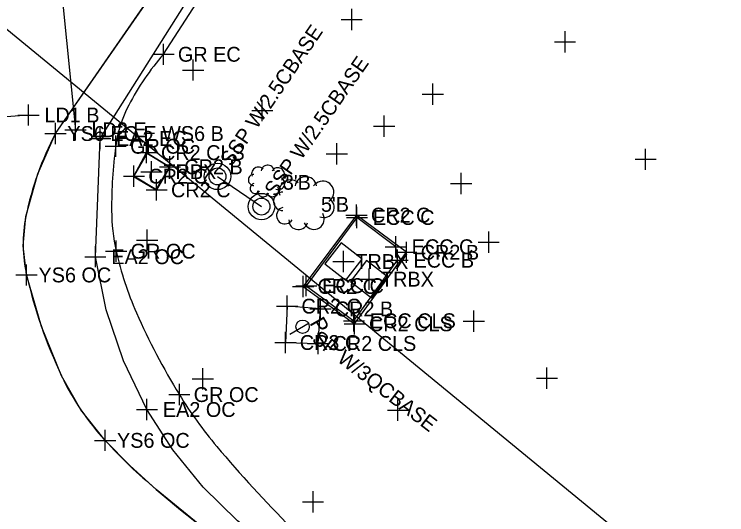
# Model space of a CAD drawing. Extents: x 1324236 to 1326110, y 459090 to 460782.
# Drawn here: x 1325040 to 1325107.3, y 459872.5 to 459919.8 of the extents above; entities that cross this region are included whole.
import ezdxf

# ---------------------------------------------------------------- set-up
doc = ezdxf.new("R2010")
doc.units = 0
for name, color, linetype in [('BD_X_Canopy', 7, 'Continuous'), ('DR_X_Ditch', 7, 'Continuous'), ('DR_X_Paved_Gutter', 7, 'Continuous'), ('DT_X_Contour_Minor', 7, 'Continuous'), ('DT_X_Void', 7, 'Continuous'), ('DV_X_Property_Line', 7, 'Continuous'), ('E-RW-ODOT', 7, 'Continuous'), ('PM_X_Edge_Line', 7, 'Continuous'), ('PM_X_Misc', 7, 'Continuous'), ('PV_X_Shoulder', 7, 'Continuous'), ('RD_X_Concrete_Barrier', 7, 'Continuous'), ('RW_X_CL', 7, 'Continuous'), ('RW_X_Esmt_SH', 7, 'Continuous'), ('RW_X_Fee_RW', 7, 'Continuous'), ('SG_X_Foundation', 7, 'Continuous'), ('SN_X_Foundation', 7, 'Continuous'), ('VG_X_Cells', 7, 'Continuous')]:
    doc.layers.add(name, color=color, linetype=linetype)

msp = doc.modelspace()

# ---------------------------------------------------------------- linework, layer by layer
at = {"layer": 'BD_X_Canopy'}
msp.add_lwpolyline([(1325054.688, 459905.381), (1325053.432, 459903.207), (1325051.291, 459904.501), (1325052.484, 459906.721), (1325054.688, 459905.381)], dxfattribs=at)
at = {"layer": 'DR_X_Ditch'}
for p, q in [((1325065.747, 459892.232), (1325065.59, 459888.8)), ((1325068.896, 459891.971), (1325065.747, 459892.232)), ((1325068.682, 459888.713), (1325068.896, 459891.971)), ((1325065.59, 459888.8), (1325068.682, 459888.713))]:
    msp.add_line(p, q, dxfattribs=at)
msp.add_lwpolyline([(1325058.044, 459871.124), (1325053.375, 459874.944), (1325053.375, 459874.944), (1325050.897, 459877.179), (1325048.563, 459879.564), (1325048.563, 459879.564), (1325046.283, 459882.45), (1325044.462, 459885.644), (1325044.462, 459885.644), (1325042.547, 459890.321), (1325041.152, 459895.179), (1325041.152, 459895.179), (1325040.823, 459897.938), (1325041.086, 459900.704), (1325041.086, 459900.704), (1325042.204, 459904.712), (1325043.875, 459908.523), (1325043.875, 459908.523)], dxfattribs=at)
at = {"layer": 'DR_X_Paved_Gutter'}
for p, q in [((1325072.306, 459900.825), (1325067.265, 459894.095)), ((1325077.007, 459897.315), (1325072.306, 459900.825)), ((1325072.345, 459900.596), (1325067.561, 459894.166)), ((1325076.011, 459897.839), (1325072.345, 459900.596)), ((1325076.183, 459896.566), (1325076.011, 459897.839)), ((1325072.126, 459890.564), (1325077.007, 459897.315)), ((1325072.064, 459890.855), (1325076.183, 459896.566)), ((1325067.265, 459894.095), (1325072.126, 459890.564)), ((1325067.561, 459894.166), (1325072.064, 459890.855))]:
    msp.add_line(p, q, dxfattribs=at)
at = {"layer": 'DT_X_Contour_Minor'}
msp.add_line((1325059.175, 459904.477), (1325063.325, 459901.629), dxfattribs=at)
for centre in [(1325059.175, 459904.477), (1325063.325, 459901.629)]:
    msp.add_circle(centre, 0.8, dxfattribs=at)
at = {"layer": 'DV_X_Property_Line'}
for p, q in [((1325048.098, 459907.062), (1325048.098, 459909.062)), ((1325047.098, 459908.062), (1325049.098, 459908.062)), ((1325051.291, 459904.501), (1325052.484, 459906.721)), ((1325052.484, 459906.721), (1325054.688, 459905.381)), ((1325054.688, 459905.381), (1325053.432, 459903.207)), ((1325053.432, 459903.207), (1325051.291, 459904.501)), ((1325072.345, 459899.596), (1325072.345, 459901.596)), ((1325071.345, 459900.596), (1325073.345, 459900.596)), ((1325076.011, 459896.839), (1325076.011, 459898.839)), ((1325047.649, 459895.897), (1325047.649, 459897.897)), ((1325075.011, 459897.839), (1325077.011, 459897.839)), ((1325076.183, 459895.566), (1325076.183, 459897.566)), ((1325046.649, 459896.897), (1325048.649, 459896.897)), ((1325075.183, 459896.566), (1325077.183, 459896.566)), ((1325067.561, 459893.166), (1325067.561, 459895.166)), ((1325066.561, 459894.166), (1325068.561, 459894.166)), ((1325072.064, 459889.855), (1325072.064, 459891.855)), ((1325071.064, 459890.855), (1325073.064, 459890.855)), ((1325052.519, 459881.479), (1325052.519, 459883.479)), ((1325051.519, 459882.479), (1325053.519, 459882.479))]:
    msp.add_line(p, q, dxfattribs=at)
at = {"layer": 'E-RW-ODOT'}
msp.add_line((1324967.69, 459977.085), (1325119.343, 459852.693), dxfattribs=at)
at = {"layer": 'PM_X_Edge_Line'}
msp.add_line((1325043.875, 459908.523), (1325057.387, 459928.027), dxfattribs=at)
msp.add_lwpolyline([(1325043.875, 459908.523), (1325057.387, 459928.027), (1325068.015, 459942.962), (1325074.036, 459951.056), (1325089.476, 459972.013), (1325104.352, 459991.824), (1325119.711, 460012.415), (1325134.634, 460032.509), (1325148.617, 460051.256), (1325163.849, 460071.849), (1325178.331, 460091.329), (1325192.857, 460110.836), (1325207.605, 460130.872), (1325220.672, 460148.677), (1325238.037, 460172.457)], dxfattribs=at)
for centre, radius, start, end in [((1325069.959, 459894.813), 29.468, 152.27259, 168.46647), ((1325053.88, 459898.094), 13.058, 168.46647, 192.89734), ((1325086.365, 459905.532), 46.383, 192.89734, 205.38938), ((1325066.59, 459896.147), 24.494, 205.38938, 222.61038), ((1325088.125, 459915.956), 53.755, 222.61038, 229.72481), ((1325167.036, 460009.087), 175.821, 229.72481, 233.65685)]:
    msp.add_arc(centre, radius, start, end, dxfattribs=at)
at = {"layer": 'PM_X_Misc'}
msp.add_line((1325054.081, 459916.001), (1325060.119, 459925.393), dxfattribs=at)
for centre, radius, start, end in [((1325072.348, 459899.982), 24.296, 138.7518, 152.52848), ((1325061.232, 459905.762), 11.767, 152.52848, 172.37592), ((1325093.334, 459901.465), 44.156, 172.37592, 180.2603), ((1325067.125, 459901.346), 17.946, 180.2603, 192.64197), ((1325080.378, 459904.318), 31.528, 192.64197, 203.77362), ((1325110.151, 459917.433), 64.062, 203.77362, 211.57661), ((1325090.296, 459905.23), 40.757, 211.57661, 220.07573), ((1325151.335, 459956.585), 120.525, 220.07573, 225.01511)]:
    msp.add_arc(centre, radius, start, end, dxfattribs=at)
at = {"layer": 'PV_X_Shoulder'}
msp.add_lwpolyline([(1325234.049, 459801.485), (1325202.926, 459814.431), (1325170.178, 459826.729), (1325138.848, 459838.461), (1325108.97, 459849.324), (1325064.654, 459869.164), (1325061.078, 459871.96), (1325057.837, 459875.138), (1325054.972, 459878.659), (1325052.519, 459882.479), (1325052.519, 459882.479), (1325050.293, 459887.067), (1325048.661, 459891.899), (1325047.649, 459896.897), (1325047.649, 459896.897), (1325048.098, 459908.062), (1325059.668, 459926.391), (1325068.277, 459937.871)], dxfattribs=at)
at = {"layer": 'RD_X_Concrete_Barrier'}
msp.add_line((1325066.005, 459889.595), (1325067.829, 459890.644), dxfattribs=at)
for points in [[(1325054.657, 459905.36), (1325052.504, 459906.631), (1325051.233, 459904.478), (1325053.386, 459903.207)], [(1325071.301, 459894.696), (1325072.826, 459896.677), (1325070.845, 459898.202), (1325069.32, 459896.221)], [(1325073.717, 459893.029), (1325075.242, 459895.01), (1325073.261, 459896.535), (1325071.736, 459894.554)]]:
    msp.add_lwpolyline(points, close=True, dxfattribs=at)
msp.add_circle((1325067.218, 459890.293), 0.63, dxfattribs=at)
at = {"layer": 'RW_X_CL'}
for p, q in [((1325071.851, 459918.294), (1325071.851, 459920.294)), ((1325070.851, 459919.294), (1325072.851, 459919.294)), ((1325091.991, 459916.174), (1325091.991, 459918.174)), ((1325090.991, 459917.174), (1325092.991, 459917.174)), ((1325056.875, 459913.513), (1325056.875, 459915.513)), ((1325055.875, 459914.513), (1325057.875, 459914.513)), ((1325079.511, 459911.234), (1325079.511, 459913.234)), ((1325078.511, 459912.234), (1325080.511, 459912.234)), ((1325063.407, 459909.69), (1325063.407, 459911.69)), ((1325041.332, 459909.272), (1325041.332, 459911.272)), ((1325040.332, 459910.272), (1325042.332, 459910.272)), ((1325062.407, 459910.69), (1325064.407, 459910.69)), ((1325074.909, 459908.214), (1325074.909, 459910.214)), ((1325043.875, 459907.523), (1325043.875, 459909.523)), ((1325045.777, 459907.877), (1325045.777, 459909.877)), ((1325044.777, 459908.877), (1325046.777, 459908.877)), ((1325073.909, 459909.214), (1325075.909, 459909.214)), ((1325042.875, 459908.523), (1325044.875, 459908.523)), ((1325052.484, 459905.721), (1325052.484, 459907.721)), ((1325070.446, 459905.607), (1325070.446, 459907.607)), ((1325099.602, 459905.092), (1325099.602, 459907.092)), ((1325051.484, 459906.721), (1325053.484, 459906.721)), ((1325054.688, 459904.381), (1325054.688, 459906.381)), ((1325069.446, 459906.607), (1325071.446, 459906.607)), ((1325051.291, 459903.501), (1325051.291, 459905.501)), ((1325052.945, 459903.919), (1325052.945, 459905.919)), ((1325098.602, 459906.092), (1325100.602, 459906.092)), ((1325051.945, 459904.919), (1325053.945, 459904.919)), ((1325053.688, 459905.381), (1325055.688, 459905.381)), ((1325082.186, 459902.813), (1325082.186, 459904.813)), ((1325050.291, 459904.501), (1325052.291, 459904.501)), ((1325053.432, 459902.207), (1325053.432, 459904.207)), ((1325081.186, 459903.813), (1325083.186, 459903.813)), ((1325052.432, 459903.207), (1325054.432, 459903.207)), ((1325072.306, 459899.825), (1325072.306, 459901.825)), ((1325071.306, 459900.825), (1325073.306, 459900.825)), ((1325052.538, 459897.475), (1325052.538, 459899.475)), ((1325084.786, 459897.27), (1325084.786, 459899.27)), ((1325051.538, 459898.475), (1325053.538, 459898.475)), ((1325077.007, 459896.315), (1325077.007, 459898.315)), ((1325083.786, 459898.27), (1325085.786, 459898.27)), ((1325071.073, 459895.449), (1325071.073, 459897.449)), ((1325076.007, 459897.315), (1325078.007, 459897.315)), ((1325041.152, 459894.179), (1325041.152, 459896.179)), ((1325070.073, 459896.449), (1325072.073, 459896.449)), ((1325073.489, 459893.782), (1325073.489, 459895.782)), ((1325040.152, 459895.179), (1325042.152, 459895.179)), ((1325067.265, 459893.095), (1325067.265, 459895.095)), ((1325072.489, 459894.782), (1325074.489, 459894.782)), ((1325066.265, 459894.095), (1325068.265, 459894.095)), ((1325065.747, 459891.232), (1325065.747, 459893.232)), ((1325068.896, 459890.971), (1325068.896, 459892.971)), ((1325064.747, 459892.232), (1325066.747, 459892.232)), ((1325067.896, 459891.971), (1325069.896, 459891.971)), ((1325072.126, 459889.564), (1325072.126, 459891.564)), ((1325083.381, 459889.809), (1325083.381, 459891.809)), ((1325082.381, 459890.809), (1325084.381, 459890.809)), ((1325071.126, 459890.564), (1325073.126, 459890.564)), ((1325065.59, 459887.8), (1325065.59, 459889.8)), ((1325068.682, 459887.713), (1325068.682, 459889.713)), ((1325064.59, 459888.8), (1325066.59, 459888.8)), ((1325067.682, 459888.713), (1325069.682, 459888.713)), ((1325057.789, 459884.366), (1325057.789, 459886.366)), ((1325090.281, 459884.437), (1325090.281, 459886.437)), ((1325056.789, 459885.366), (1325058.789, 459885.366)), ((1325089.281, 459885.437), (1325091.281, 459885.437)), ((1325076.218, 459881.418), (1325076.218, 459883.418)), ((1325075.218, 459882.418), (1325077.218, 459882.418)), ((1325048.563, 459878.564), (1325048.563, 459880.564)), ((1325047.563, 459879.564), (1325049.563, 459879.564)), ((1325068.197, 459872.757), (1325068.197, 459874.757)), ((1325067.197, 459873.757), (1325069.197, 459873.757))]:
    msp.add_line(p, q, dxfattribs=at)
at = {"layer": 'RW_X_Esmt_SH'}
for p, q in [((1325054.081, 459915.001), (1325054.081, 459917.001)), ((1325053.081, 459916.001), (1325055.081, 459916.001)), ((1325049.569, 459906.323), (1325049.569, 459908.323)), ((1325048.569, 459907.323), (1325050.569, 459907.323)), ((1325049.614, 459896.418), (1325049.614, 459898.418)), ((1325048.614, 459897.418), (1325050.614, 459897.418)), ((1325055.574, 459882.888), (1325055.574, 459884.888)), ((1325054.574, 459883.888), (1325056.574, 459883.888))]:
    msp.add_line(p, q, dxfattribs=at)
at = {"layer": 'RW_X_Fee_RW'}
for p, q in [((1325043.102, 459935.277), (1325045.777, 459908.877)), ((1325041.332, 459910.272), (1325022.21, 459908.824))]:
    msp.add_line(p, q, dxfattribs=at)
at = {"layer": 'SG_X_Foundation'}
for points in [[(1325077.007, 459897.315), (1325072.306, 459900.825), (1325067.265, 459894.095), (1325072.126, 459890.564), (1325077.007, 459897.315)], [(1325076.183, 459896.566), (1325076.011, 459897.839), (1325072.345, 459900.596), (1325067.561, 459894.166), (1325072.064, 459890.855), (1325076.183, 459896.566)], [(1325068.896, 459891.971), (1325065.747, 459892.232), (1325065.59, 459888.8), (1325068.682, 459888.713), (1325068.896, 459891.971)]]:
    msp.add_lwpolyline(points, dxfattribs=at)
at = {"layer": 'SN_X_Foundation'}
for centre in [(1325059.175, 459904.477), (1325063.325, 459901.629)]:
    msp.add_circle(centre, 1.25, dxfattribs=at)
at = {"layer": 'VG_X_Cells'}
for points in [[(1325064.526, 459905.018), (1325064.499, 459905.132), (1325064.45, 459905.239), (1325064.382, 459905.334), (1325064.298, 459905.415), (1325064.199, 459905.478), (1325064.09, 459905.522), (1325063.975, 459905.544), (1325063.858, 459905.544), (1325063.743, 459905.522), (1325063.634, 459905.478), (1325063.536, 459905.415), (1325063.451, 459905.334), (1325063.383, 459905.239), (1325063.335, 459905.132), (1325063.307, 459905.018)], [(1325063.481, 459905.192), (1325063.383, 459905.266), (1325063.273, 459905.32), (1325063.155, 459905.352), (1325063.033, 459905.361), (1325062.911, 459905.347), (1325062.795, 459905.31), (1325062.687, 459905.252), (1325062.592, 459905.175), (1325062.513, 459905.081), (1325062.453, 459904.974), (1325062.415, 459904.858), (1325062.399, 459904.737), (1325062.406, 459904.614), (1325062.436, 459904.496)], [(1325065.223, 459904.148), (1325065.314, 459904.221), (1325065.389, 459904.31), (1325065.447, 459904.411), (1325065.485, 459904.522), (1325065.502, 459904.637), (1325065.497, 459904.754), (1325065.471, 459904.868), (1325065.424, 459904.974), (1325065.358, 459905.071), (1325065.275, 459905.153), (1325065.179, 459905.219), (1325065.072, 459905.266), (1325064.958, 459905.292), (1325064.842, 459905.297), (1325064.726, 459905.28), (1325064.616, 459905.242), (1325064.515, 459905.184), (1325064.426, 459905.109), (1325064.352, 459905.018)], [(1325062.611, 459904.67), (1325062.514, 459904.661), (1325062.422, 459904.635), (1325062.335, 459904.592), (1325062.259, 459904.534), (1325062.194, 459904.462), (1325062.143, 459904.38), (1325062.108, 459904.29), (1325062.09, 459904.196), (1325062.09, 459904.099), (1325062.108, 459904.005), (1325062.143, 459903.915), (1325062.194, 459903.833), (1325062.259, 459903.761), (1325062.335, 459903.703), (1325062.422, 459903.66), (1325062.514, 459903.634), (1325062.611, 459903.625)], [(1325064.7, 459903.277), (1325064.806, 459903.242), (1325064.916, 459903.227), (1325065.027, 459903.234), (1325065.135, 459903.261), (1325065.235, 459903.309), (1325065.325, 459903.374), (1325065.401, 459903.456), (1325065.46, 459903.55), (1325065.5, 459903.654), (1325065.52, 459903.763), (1325065.518, 459903.874), (1325065.496, 459903.983), (1325065.453, 459904.086), (1325065.392, 459904.179), (1325065.314, 459904.258), (1325065.223, 459904.322)], [(1325066.792, 459903.866), (1325066.629, 459903.988), (1325066.446, 459904.078), (1325066.249, 459904.131), (1325066.045, 459904.146), (1325065.843, 459904.123), (1325065.648, 459904.062), (1325065.468, 459903.965), (1325065.31, 459903.837), (1325065.179, 459903.681), (1325065.079, 459903.502), (1325065.015, 459903.309), (1325064.989, 459903.106), (1325065.001, 459902.903), (1325065.051, 459902.705)], [(1325068.534, 459903.576), (1325068.488, 459903.766), (1325068.407, 459903.943), (1325068.294, 459904.102), (1325068.153, 459904.237), (1325067.989, 459904.343), (1325067.807, 459904.415), (1325067.616, 459904.452), (1325067.421, 459904.452), (1325067.229, 459904.415), (1325067.048, 459904.343), (1325066.883, 459904.237), (1325066.742, 459904.102), (1325066.629, 459903.943), (1325066.548, 459903.766), (1325066.502, 459903.576)], [(1325062.611, 459903.799), (1325062.524, 459903.767), (1325062.445, 459903.72), (1325062.377, 459903.657), (1325062.323, 459903.583), (1325062.284, 459903.499), (1325062.262, 459903.41), (1325062.258, 459903.317), (1325062.272, 459903.226), (1325062.304, 459903.14), (1325062.352, 459903.061), (1325062.414, 459902.993), (1325062.488, 459902.938), (1325062.572, 459902.899), (1325062.661, 459902.877), (1325062.753, 459902.873), (1325062.845, 459902.887), (1325062.931, 459902.918), (1325063.01, 459902.966), (1325063.078, 459903.028), (1325063.133, 459903.103)], [(1325069.695, 459902.125), (1325069.846, 459902.247), (1325069.972, 459902.395), (1325070.068, 459902.564), (1325070.132, 459902.748), (1325070.16, 459902.941), (1325070.152, 459903.135), (1325070.108, 459903.325), (1325070.03, 459903.503), (1325069.92, 459903.663), (1325069.783, 459903.801), (1325069.622, 459903.911), (1325069.444, 459903.989), (1325069.254, 459904.033), (1325069.06, 459904.04), (1325068.868, 459904.012), (1325068.684, 459903.949), (1325068.515, 459903.853), (1325068.366, 459903.727), (1325068.244, 459903.576)], [(1325062.959, 459903.103), (1325062.965, 459903), (1325062.99, 459902.9), (1325063.034, 459902.807), (1325063.095, 459902.725), (1325063.17, 459902.655), (1325063.258, 459902.601), (1325063.354, 459902.565), (1325063.456, 459902.548), (1325063.558, 459902.551), (1325063.659, 459902.574), (1325063.753, 459902.615), (1325063.837, 459902.673), (1325063.909, 459902.747), (1325063.965, 459902.833), (1325064.004, 459902.928)], [(1325063.83, 459902.928), (1325063.882, 459902.827), (1325063.953, 459902.738), (1325064.04, 459902.664), (1325064.139, 459902.609), (1325064.247, 459902.574), (1325064.361, 459902.56), (1325064.474, 459902.569), (1325064.584, 459902.599), (1325064.686, 459902.65), (1325064.776, 459902.719), (1325064.851, 459902.805), (1325064.908, 459902.904), (1325064.944, 459903.012), (1325064.96, 459903.124), (1325064.953, 459903.238), (1325064.924, 459903.348), (1325064.875, 459903.451)], [(1325065.341, 459902.995), (1325065.181, 459902.98), (1325065.027, 459902.937), (1325064.883, 459902.865), (1325064.755, 459902.768), (1325064.646, 459902.649), (1325064.562, 459902.513), (1325064.504, 459902.363), (1325064.474, 459902.205), (1325064.474, 459902.044), (1325064.504, 459901.886), (1325064.562, 459901.736), (1325064.646, 459901.6), (1325064.755, 459901.481), (1325064.883, 459901.384), (1325065.027, 459901.313), (1325065.181, 459901.269), (1325065.341, 459901.254)], [(1325068.824, 459900.673), (1325069, 459900.615), (1325069.184, 459900.591), (1325069.369, 459900.602), (1325069.548, 459900.648), (1325069.716, 459900.727), (1325069.866, 459900.836), (1325069.992, 459900.972), (1325070.09, 459901.129), (1325070.157, 459901.302), (1325070.19, 459901.484), (1325070.187, 459901.669), (1325070.15, 459901.851), (1325070.079, 459902.022), (1325069.977, 459902.177), (1325069.847, 459902.309), (1325069.695, 459902.415)], [(1325065.341, 459901.544), (1325065.197, 459901.491), (1325065.066, 459901.411), (1325064.952, 459901.307), (1325064.862, 459901.183), (1325064.797, 459901.044), (1325064.761, 459900.895), (1325064.754, 459900.741), (1325064.777, 459900.589), (1325064.83, 459900.445), (1325064.91, 459900.313), (1325065.014, 459900.2), (1325065.137, 459900.109), (1325065.277, 459900.044), (1325065.426, 459900.007), (1325065.579, 459900.001), (1325065.731, 459900.024), (1325065.876, 459900.076), (1325066.007, 459900.156), (1325066.121, 459900.259), (1325066.212, 459900.383)], [(1325067.373, 459900.093), (1325067.46, 459899.924), (1325067.579, 459899.776), (1325067.723, 459899.653), (1325067.889, 459899.56), (1325068.069, 459899.502), (1325068.258, 459899.479), (1325068.447, 459899.493), (1325068.63, 459899.543), (1325068.8, 459899.628), (1325068.95, 459899.744), (1325069.075, 459899.887), (1325069.17, 459900.052), (1325069.231, 459900.231), (1325069.256, 459900.419), (1325069.245, 459900.609), (1325069.197, 459900.793), (1325069.115, 459900.963)], [(1325065.922, 459900.383), (1325065.931, 459900.212), (1325065.973, 459900.046), (1325066.047, 459899.891), (1325066.148, 459899.753), (1325066.274, 459899.637), (1325066.42, 459899.547), (1325066.581, 459899.487), (1325066.75, 459899.459), (1325066.921, 459899.464), (1325067.088, 459899.501), (1325067.245, 459899.57), (1325067.386, 459899.668), (1325067.505, 459899.791), (1325067.599, 459899.934), (1325067.663, 459900.093)]]:
    msp.add_lwpolyline(points, dxfattribs=at)

# ---------------------------------------------------------------- texts
at = {"layer": 'DT_X_Contour_Minor'}
for rotation, p in [(55.82394, (1325060.484, 459905.337)), (55.02659, (1325064.646, 459902.47))]:
    msp.add_text('SSP W/2.5CBASE', height=1.4, rotation=rotation, dxfattribs=at).set_placement(p)
at = {"layer": 'DT_X_Void'}
msp.add_text('SP W/3QCBASE', height=1.4, rotation=322.34046, dxfattribs=at).set_placement((1325067.996, 459888.934))
at = {"layer": 'DV_X_Property_Line'}
for s, p in [('EA2 EC', (1325049.598, 459907.362)), ('ECC C', (1325073.845, 459899.896)), ('ECC C', (1325077.511, 459897.139)), ('EA2 OC', (1325049.149, 459896.197)), ('ECC B', (1325077.683, 459895.866)), ('ECC C', (1325069.061, 459893.466)), ('ECC CLS', (1325073.564, 459890.155)), ('EA2 OC', (1325054.019, 459881.779))]:
    msp.add_text(s, height=1.4, dxfattribs=at).set_placement(p)
at = {"layer": 'RD_X_Concrete_Barrier'}
msp.add_text('P', height=1.503, rotation=299.92316, dxfattribs=at).set_placement((1325067.829, 459890.644))
at = {"layer": 'RW_X_CL'}
for s, p in [('LD1 B', (1325042.832, 459909.572)), ('LD2 E', (1325047.277, 459908.177)), ('YS6 EC E WS6 B', (1325045, 459907.823)), ('CR2 CLS', (1325053.841, 459906.021)), ('TRBX', (1325054.07, 459904.219)), ('CR2 B', (1325056.045, 459904.681)), ('CR2 C', (1325052.648, 459903.801)), ('CR2 C', (1325054.789, 459902.507)), ('CR2 C', (1325073.663, 459900.125)), ('CR2 B', (1325078.364, 459896.615)), ('TRBX', (1325072.198, 459895.749)), ('YS6 OC', (1325042.277, 459894.479)), ('TRBX', (1325074.614, 459894.082)), ('CR2 C', (1325068.622, 459893.395)), ('CR2 C', (1325067.104, 459891.532)), ('CR2 B', (1325070.253, 459891.271)), ('CR2 CLS', (1325073.483, 459889.864)), ('CR2 C', (1325066.947, 459888.1)), ('CR2 CLS', (1325070.039, 459888.013)), ('YS6 OC', (1325049.688, 459878.864))]:
    msp.add_text(s, height=1.4, dxfattribs=at).set_placement(p)
at = {"layer": 'RW_X_Esmt_SH'}
for s, p in [('GR EC', (1325055.438, 459915.301)), ('GR OC', (1325050.926, 459906.623)), ('GR OC', (1325050.971, 459896.718)), ('GR OC', (1325056.931, 459883.188))]:
    msp.add_text(s, height=1.4, dxfattribs=at).set_placement(p)
at = {"layer": 'VG_X_Cells'}
for s, p in [("3'B", (1325065.345, 459903.223)), ("5'B", (1325068.946, 459901.139))]:
    msp.add_text(s, height=1.4, dxfattribs=at).set_placement(p)

doc.saveas('drawing.dxf')
